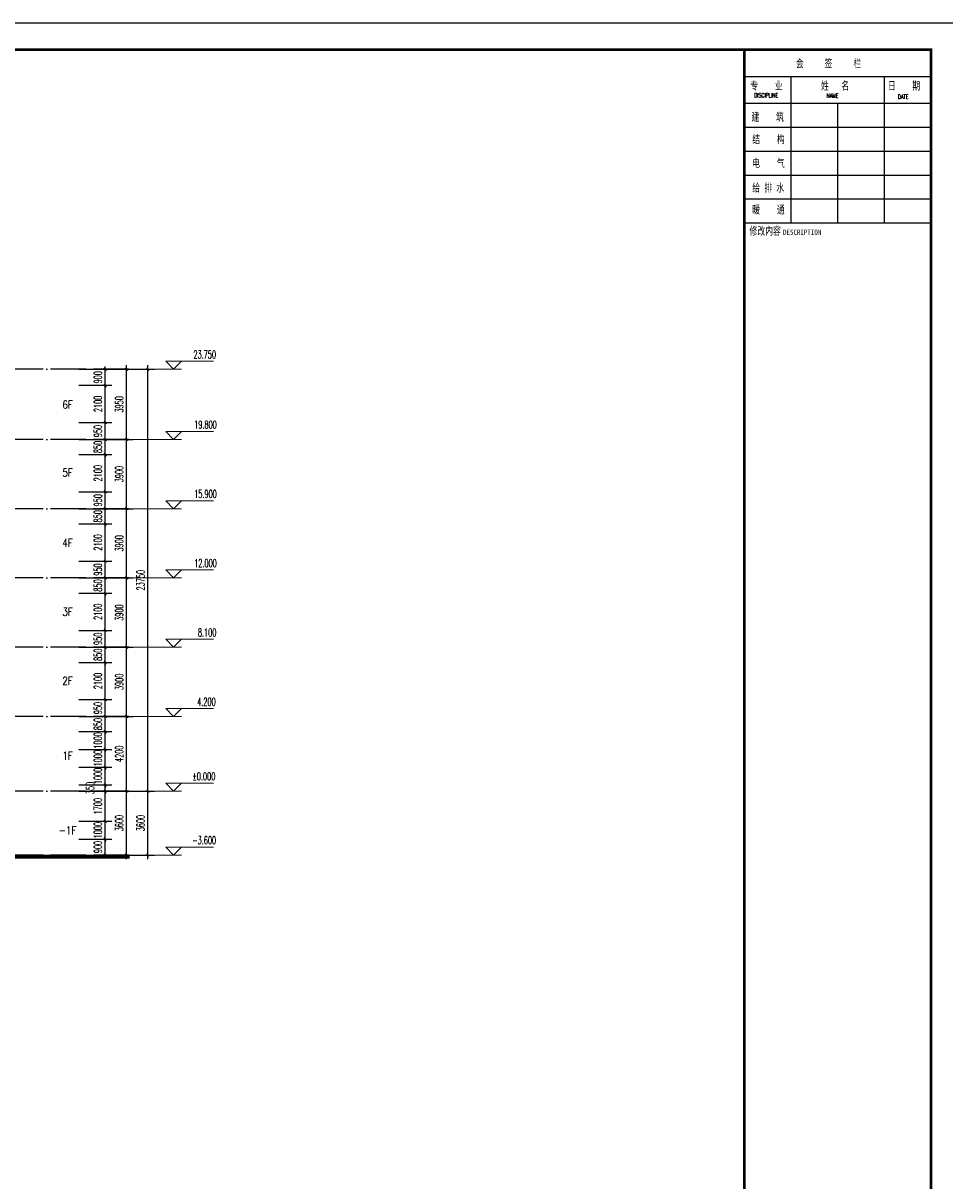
# Model space of a CAD drawing. Extents: x 1779708 to 7299578, y -1121471 to 88434.
# Tile 536 of 656: x 5208187 to 5260077, y -971627 to -906442. Entities that reach past the tile are written whole.
import ezdxf

# ---------------------------------------------------------------- set-up
doc = ezdxf.new("R2010")
doc.units = 0
doc.header["$LTSCALE"] = 1000
doc.header["$MEASUREMENT"] = 0
doc.linetypes.add('DOTE', pattern=[2.42, 2, -0.2, 0.02, -0.2])
doc.layers.get('0').update_dxf_attribs({"linetype": 'CONTINUOUS'})
doc.layers.get('Defpoints').update_dxf_attribs({"linetype": 'CONTINUOUS'})
doc.layers.add('DIM_ELEV', color=3, linetype='CONTINUOUS', lineweight=13)
for name, color, linetype in [('DOTE', 1, 'DOTE'), ('PUB_DIM', 3, 'CONTINUOUS'), ('PUB_TEXT', 7, 'CONTINUOUS'), ('PUB_TITLE', 4, 'CONTINUOUS'), ('修改', 6, 'CONTINUOUS'), ('可见线', 6, 'CONTINUOUS'), ('通-图框－文字', 4, 'CONTINUOUS')]:
    doc.layers.add(name, color=color, linetype=linetype)
doc.styles.add('-宋体', font='simhei.ttf', dxfattribs={"width": 0.7})
doc.styles.add('_TCH_DIM', font='SIMPLEX.shx', dxfattribs={"width": 0.7, "bigfont": 'GBCBIG.shx'})
doc.styles.add('_TCH_DIM_T3', font='SIMPLEX.shx', dxfattribs={"width": 0.494118, "bigfont": 'GBCBIG.shx'})
doc.styles.add('dim_font', font='SIMPLEX.shx', dxfattribs={"width": 0.8})
doc.styles.add('仿宋', font='txt', dxfattribs={"width": 0.7})
doc.dimstyles.new('_TCH_ARCH&&150', dxfattribs={"dimtxt": 446.25, "dimasz": 150, "dimexe": 375, "dimexo": 450, "dimgap": 189.375, "dimtad": 1, "dimdec": 0, "dimzin": 0, "dimdsep": 46, "dimtxsty": '_TCH_DIM_T3', "dimblk": 'ARCHTICK', "dimcen": 0.09, "dimdle": 225, "dimclrt": 7, "dimazin": 2, "dimtfac": 1, "dimtdec": 0, "dimtix": 1, "dimtmove": 2, "dimatfit": 3, "dimfxl": 250, "dimtolj": 1, "dimtzin": 0, "dimarcsym": 0})

# ---------------------------------------------------------------- blocks, each defined once
blk = doc.blocks.new('A$C36B43F05')
at = {"layer": 'PUB_TITLE'}
for p, q in [((114900, 12000), (114900, 1500)), ((116250, 12000), (116250, 1500)), ((117600, 12000), (117600, 1500)), ((118950, 12000), (118950, 1500)), ((120300, 12000), (120300, 1500)), ((121650, 12000), (121650, 1500)), ((123150, 12000), (123150, 1500)), ((123150, 9375), (114900, 9375)), ((121650, 6750), (114900, 6750)), ((123150, 4125), (114900, 4125))]:
    blk.add_line(p, q, dxfattribs=at)
blk.add_lwpolyline([(0, 0), (126150, 0), (126150, 178350), (0, 178350)], close=True, dxfattribs=at)
at = {"layer": 'PUB_TITLE', "const_width": 150}
blk.add_lwpolyline([(1500, 1500), (124650, 1500), (124650, 174600), (1500, 174600)], close=True, dxfattribs=at)
blk.add_lwpolyline([(124650, 12000), (1500, 12000)], dxfattribs=at)
at = {"layer": '通-图框－文字'}
for s, height, style, width, p in [('修改内容', 450, '仿宋', 0.7, (114227, 11711)), ('暖    通', 450, '仿宋', 0.7, (115425, 11556)), ('给 排 水', 450, '仿宋', 0.7, (116656, 11556)), ('电    气', 450, '仿宋', 0.7, (118048, 11556)), ('结    构', 450, '仿宋', 0.7, (119386, 11556)), ('建    筑', 450, '仿宋', 0.7, (120644, 11599)), ('专    业', 450, '仿宋', 0.7, (122402, 11661)), ('DESCRIPTION', 300, '-宋体', 0.8, (114227, 9823)), ('会     签     栏', 450, '仿宋', 0.7, (123657, 9103)), ('姓   名   ', 450, '仿宋', 0.7, (122402, 7688)), ('日    期', 450, '仿宋', 0.7, (122402, 3924))]:
    blk.add_text(s, height=height, rotation=270, dxfattribs=dict(at, style=style, width=width)).set_placement(p)
at = {"layer": '通-图框－文字', "color": 4, "style": 'dim_font', "width": 0.65}
for s, p in [('DISCIPLINE', (121972, 11438)), ('NAME', (121948, 7372)), ('DATE', (121891, 3359))]:
    blk.add_text(s, height=240, rotation=270, dxfattribs=at).set_placement(p)
blk = doc.blocks.new('_ArchTick')
at = {"color": 0, "linetype": 'ByBlock', "const_width": 0.4}
blk.add_lwpolyline([(-0.5, -0.5), (0.5, 0.5)], dxfattribs=at)
blk = doc.blocks.new('*D3620')
at = {"layer": 'Defpoints', "color": 0, "transparency": 16777216}
for p in [(5213277, -949682), (5215210, -949682), (5213277, -953282)]:
    blk.add_point(p, dxfattribs=at)
at = {"layer": 'PUB_DIM', "color": 0, "lineweight": -2, "transparency": 16777216}
for p, q in [((5213727, -949682), (5215585, -949682)), ((5215210, -953507), (5215210, -949457)), ((5213727, -953282), (5215585, -953282))]:
    blk.add_line(p, q, dxfattribs=at)
at = {"layer": 'PUB_DIM', "color": 0, "lineweight": -2, "transparency": 16777216, "xscale": 150, "yscale": 150, "zscale": 150}
for p, rotation in [((5215210, -949682), 90), ((5215210, -953282), 270)]:
    blk.add_blockref('_ArchTick', p, dxfattribs=dict(at, rotation=rotation))
at = {"layer": 'PUB_DIM', "color": 7, "transparency": 16777216, "insert": (5214798, -951482), "char_height": 446.2, "attachment_point": 5, "rotation": 90, "style": '_TCH_DIM_T3'}
blk.add_mtext('\\A1;3600', dxfattribs=at)
blk = doc.blocks.new('*D3621')
at = {"layer": 'Defpoints', "color": 0, "transparency": 16777216}
for p in [(5213277, -925932), (5215210, -925932), (5213277, -949682)]:
    blk.add_point(p, dxfattribs=at)
at = {"layer": 'PUB_DIM', "color": 0, "lineweight": -2, "transparency": 16777216}
for p, q in [((5213727, -925932), (5215585, -925932)), ((5215210, -949907), (5215210, -925707)), ((5213727, -949682), (5215585, -949682))]:
    blk.add_line(p, q, dxfattribs=at)
at = {"layer": 'PUB_DIM', "color": 0, "lineweight": -2, "transparency": 16777216, "xscale": 150, "yscale": 150, "zscale": 150}
for p, rotation in [((5215210, -925932), 90), ((5215210, -949682), 270)]:
    blk.add_blockref('_ArchTick', p, dxfattribs=dict(at, rotation=rotation))
at = {"layer": 'PUB_DIM', "color": 7, "transparency": 16777216, "insert": (5214798, -937807), "char_height": 446.2, "attachment_point": 5, "rotation": 90, "style": '_TCH_DIM_T3'}
blk.add_mtext('\\A1;23750', dxfattribs=at)
blk = doc.blocks.new('*D3622')
at = {"layer": 'Defpoints', "color": 0, "transparency": 16777216}
for p in [(5212077, -949682), (5214010, -949682), (5212077, -953282)]:
    blk.add_point(p, dxfattribs=at)
at = {"layer": 'PUB_DIM', "color": 0, "lineweight": -2, "transparency": 16777216}
for p, q in [((5212527, -949682), (5214385, -949682)), ((5214010, -953507), (5214010, -949457)), ((5212527, -953282), (5214385, -953282))]:
    blk.add_line(p, q, dxfattribs=at)
at = {"layer": 'PUB_DIM', "color": 0, "lineweight": -2, "transparency": 16777216, "xscale": 150, "yscale": 150, "zscale": 150}
for p, rotation in [((5214010, -949682), 90), ((5214010, -953282), 270)]:
    blk.add_blockref('_ArchTick', p, dxfattribs=dict(at, rotation=rotation))
at = {"layer": 'PUB_DIM', "color": 7, "transparency": 16777216, "insert": (5213598, -951482), "char_height": 446.2, "attachment_point": 5, "rotation": 90, "style": '_TCH_DIM_T3'}
blk.add_mtext('\\A1;3600', dxfattribs=at)
blk = doc.blocks.new('*D3623')
at = {"layer": 'Defpoints', "color": 0, "transparency": 16777216}
for p in [(5212077, -945482), (5214010, -945482), (5212077, -949682)]:
    blk.add_point(p, dxfattribs=at)
at = {"layer": 'PUB_DIM', "color": 0, "lineweight": -2, "transparency": 16777216}
for p, q in [((5212527, -945482), (5214385, -945482)), ((5214010, -949907), (5214010, -945257)), ((5212527, -949682), (5214385, -949682))]:
    blk.add_line(p, q, dxfattribs=at)
at = {"layer": 'PUB_DIM', "color": 0, "lineweight": -2, "transparency": 16777216, "xscale": 150, "yscale": 150, "zscale": 150}
for p, rotation in [((5214010, -945482), 90), ((5214010, -949682), 270)]:
    blk.add_blockref('_ArchTick', p, dxfattribs=dict(at, rotation=rotation))
at = {"layer": 'PUB_DIM', "color": 7, "transparency": 16777216, "insert": (5213598, -947582), "char_height": 446.2, "attachment_point": 5, "rotation": 90, "style": '_TCH_DIM_T3'}
blk.add_mtext('\\A1;4200', dxfattribs=at)
blk = doc.blocks.new('*D3624')
at = {"layer": 'Defpoints', "color": 0, "transparency": 16777216}
for p in [(5212077, -941582), (5214010, -941582), (5212077, -945482)]:
    blk.add_point(p, dxfattribs=at)
at = {"layer": 'PUB_DIM', "color": 0, "lineweight": -2, "transparency": 16777216}
for p, q in [((5212527, -941582), (5214385, -941582)), ((5214010, -945707), (5214010, -941357)), ((5212527, -945482), (5214385, -945482))]:
    blk.add_line(p, q, dxfattribs=at)
at = {"layer": 'PUB_DIM', "color": 0, "lineweight": -2, "transparency": 16777216, "xscale": 150, "yscale": 150, "zscale": 150}
for p, rotation in [((5214010, -941582), 90), ((5214010, -945482), 270)]:
    blk.add_blockref('_ArchTick', p, dxfattribs=dict(at, rotation=rotation))
at = {"layer": 'PUB_DIM', "color": 7, "transparency": 16777216, "insert": (5213598, -943532), "char_height": 446.2, "attachment_point": 5, "rotation": 90, "style": '_TCH_DIM_T3'}
blk.add_mtext('\\A1;3900', dxfattribs=at)
blk = doc.blocks.new('*D3625')
at = {"layer": 'Defpoints', "color": 0, "transparency": 16777216}
for p in [(5212077, -937682), (5214010, -937682), (5212077, -941582)]:
    blk.add_point(p, dxfattribs=at)
at = {"layer": 'PUB_DIM', "color": 0, "lineweight": -2, "transparency": 16777216}
for p, q in [((5212527, -937682), (5214385, -937682)), ((5214010, -941807), (5214010, -937457)), ((5212527, -941582), (5214385, -941582))]:
    blk.add_line(p, q, dxfattribs=at)
at = {"layer": 'PUB_DIM', "color": 0, "lineweight": -2, "transparency": 16777216, "xscale": 150, "yscale": 150, "zscale": 150}
for p, rotation in [((5214010, -937682), 90), ((5214010, -941582), 270)]:
    blk.add_blockref('_ArchTick', p, dxfattribs=dict(at, rotation=rotation))
at = {"layer": 'PUB_DIM', "color": 7, "transparency": 16777216, "insert": (5213598, -939632), "char_height": 446.2, "attachment_point": 5, "rotation": 90, "style": '_TCH_DIM_T3'}
blk.add_mtext('\\A1;3900', dxfattribs=at)
blk = doc.blocks.new('*D3626')
at = {"layer": 'Defpoints', "color": 0, "transparency": 16777216}
for p in [(5212077, -933782), (5214010, -933782), (5212077, -937682)]:
    blk.add_point(p, dxfattribs=at)
at = {"layer": 'PUB_DIM', "color": 0, "lineweight": -2, "transparency": 16777216}
for p, q in [((5212527, -933782), (5214385, -933782)), ((5214010, -937907), (5214010, -933557)), ((5212527, -937682), (5214385, -937682))]:
    blk.add_line(p, q, dxfattribs=at)
at = {"layer": 'PUB_DIM', "color": 0, "lineweight": -2, "transparency": 16777216, "xscale": 150, "yscale": 150, "zscale": 150}
for p, rotation in [((5214010, -933782), 90), ((5214010, -937682), 270)]:
    blk.add_blockref('_ArchTick', p, dxfattribs=dict(at, rotation=rotation))
at = {"layer": 'PUB_DIM', "color": 7, "transparency": 16777216, "insert": (5213598, -935732), "char_height": 446.2, "attachment_point": 5, "rotation": 90, "style": '_TCH_DIM_T3'}
blk.add_mtext('\\A1;3900', dxfattribs=at)
blk = doc.blocks.new('*D3627')
at = {"layer": 'Defpoints', "color": 0, "transparency": 16777216}
for p in [(5212077, -929882), (5214010, -929882), (5212077, -933782)]:
    blk.add_point(p, dxfattribs=at)
at = {"layer": 'PUB_DIM', "color": 0, "lineweight": -2, "transparency": 16777216}
for p, q in [((5212527, -929882), (5214385, -929882)), ((5214010, -934007), (5214010, -929657)), ((5212527, -933782), (5214385, -933782))]:
    blk.add_line(p, q, dxfattribs=at)
at = {"layer": 'PUB_DIM', "color": 0, "lineweight": -2, "transparency": 16777216, "xscale": 150, "yscale": 150, "zscale": 150}
for p, rotation in [((5214010, -929882), 90), ((5214010, -933782), 270)]:
    blk.add_blockref('_ArchTick', p, dxfattribs=dict(at, rotation=rotation))
at = {"layer": 'PUB_DIM', "color": 7, "transparency": 16777216, "insert": (5213598, -931832), "char_height": 446.2, "attachment_point": 5, "rotation": 90, "style": '_TCH_DIM_T3'}
blk.add_mtext('\\A1;3900', dxfattribs=at)
blk = doc.blocks.new('*D3628')
at = {"layer": 'Defpoints', "color": 0, "transparency": 16777216}
for p in [(5212077, -925932), (5214010, -925932), (5212077, -929882)]:
    blk.add_point(p, dxfattribs=at)
at = {"layer": 'PUB_DIM', "color": 0, "lineweight": -2, "transparency": 16777216}
for p, q in [((5212527, -925932), (5214385, -925932)), ((5214010, -930107), (5214010, -925707)), ((5212527, -929882), (5214385, -929882))]:
    blk.add_line(p, q, dxfattribs=at)
at = {"layer": 'PUB_DIM', "color": 0, "lineweight": -2, "transparency": 16777216, "xscale": 150, "yscale": 150, "zscale": 150}
for p, rotation in [((5214010, -925932), 90), ((5214010, -929882), 270)]:
    blk.add_blockref('_ArchTick', p, dxfattribs=dict(at, rotation=rotation))
at = {"layer": 'PUB_DIM', "color": 7, "transparency": 16777216, "insert": (5213598, -927907), "char_height": 446.2, "attachment_point": 5, "rotation": 90, "style": '_TCH_DIM_T3'}
blk.add_mtext('\\A1;3950', dxfattribs=at)
blk = doc.blocks.new('*D3658')
at = {"layer": 'Defpoints', "color": 0, "transparency": 16777216}
for p in [(5210877, -952382), (5212810, -952382), (5210877, -953282)]:
    blk.add_point(p, dxfattribs=at)
at = {"layer": 'PUB_DIM', "color": 0, "lineweight": -2, "transparency": 16777216}
for p, q in [((5212810, -952382), (5212810, -952232)), ((5211327, -952382), (5213185, -952382)), ((5212810, -953282), (5212810, -952382)), ((5211327, -953282), (5213185, -953282)), ((5212810, -953282), (5212810, -953432))]:
    blk.add_line(p, q, dxfattribs=at)
at = {"layer": 'PUB_DIM', "color": 0, "lineweight": -2, "transparency": 16777216, "xscale": 150, "yscale": 150, "zscale": 150}
for p, rotation in [((5212810, -952382), 270), ((5212810, -953282), 90)]:
    blk.add_blockref('_ArchTick', p, dxfattribs=dict(at, rotation=rotation))
at = {"layer": 'PUB_DIM', "color": 7, "transparency": 16777216, "insert": (5212398, -952832), "char_height": 446.2, "attachment_point": 5, "rotation": 90, "style": '_TCH_DIM_T3'}
blk.add_mtext('\\A1;900', dxfattribs=at)
blk = doc.blocks.new('*D3659')
at = {"layer": 'Defpoints', "color": 0, "transparency": 16777216}
for p in [(5210877, -951382), (5212810, -951382), (5210877, -952382)]:
    blk.add_point(p, dxfattribs=at)
at = {"layer": 'PUB_DIM', "color": 0, "lineweight": -2, "transparency": 16777216}
for p, q in [((5211327, -951382), (5213185, -951382)), ((5212810, -951382), (5212810, -951232)), ((5212810, -952382), (5212810, -951382)), ((5211327, -952382), (5213185, -952382)), ((5212810, -952382), (5212810, -952532))]:
    blk.add_line(p, q, dxfattribs=at)
at = {"layer": 'PUB_DIM', "color": 0, "lineweight": -2, "transparency": 16777216, "xscale": 150, "yscale": 150, "zscale": 150}
for p, rotation in [((5212810, -951382), 270), ((5212810, -952382), 90)]:
    blk.add_blockref('_ArchTick', p, dxfattribs=dict(at, rotation=rotation))
at = {"layer": 'PUB_DIM', "color": 7, "transparency": 16777216, "insert": (5212398, -951882), "char_height": 446.2, "attachment_point": 5, "rotation": 90, "style": '_TCH_DIM_T3'}
blk.add_mtext('\\A1;1000', dxfattribs=at)
blk = doc.blocks.new('*D3660')
at = {"layer": 'Defpoints', "color": 0, "transparency": 16777216}
for p in [(5210877, -949682), (5212810, -949682), (5210877, -951382)]:
    blk.add_point(p, dxfattribs=at)
at = {"layer": 'PUB_DIM', "color": 0, "lineweight": -2, "transparency": 16777216}
for p, q in [((5211327, -949682), (5213185, -949682)), ((5212810, -951607), (5212810, -949457)), ((5211327, -951382), (5213185, -951382))]:
    blk.add_line(p, q, dxfattribs=at)
at = {"layer": 'PUB_DIM', "color": 0, "lineweight": -2, "transparency": 16777216, "xscale": 150, "yscale": 150, "zscale": 150}
for p, rotation in [((5212810, -949682), 90), ((5212810, -951382), 270)]:
    blk.add_blockref('_ArchTick', p, dxfattribs=dict(at, rotation=rotation))
at = {"layer": 'PUB_DIM', "color": 7, "transparency": 16777216, "insert": (5212398, -950532), "char_height": 446.2, "attachment_point": 5, "rotation": 90, "style": '_TCH_DIM_T3'}
blk.add_mtext('\\A1;1700', dxfattribs=at)
blk = doc.blocks.new('*D3661')
at = {"layer": 'Defpoints', "color": 0, "transparency": 16777216}
for p in [(5210877, -949332), (5210877, -949682), (5212810, -949332)]:
    blk.add_point(p, dxfattribs=at)
at = {"layer": 'PUB_DIM', "color": 0, "lineweight": -2, "transparency": 16777216}
for p, q in [((5211327, -949332), (5213185, -949332)), ((5211327, -949682), (5213185, -949682)), ((5212810, -949332), (5212810, -949182)), ((5212810, -949682), (5212810, -949332)), ((5212810, -949682), (5212810, -949832))]:
    blk.add_line(p, q, dxfattribs=at)
at = {"layer": 'PUB_DIM', "color": 0, "lineweight": -2, "transparency": 16777216, "xscale": 150, "yscale": 150, "zscale": 150}
for p, rotation in [((5212810, -949332), 270), ((5212810, -949682), 90)]:
    blk.add_blockref('_ArchTick', p, dxfattribs=dict(at, rotation=rotation))
at = {"layer": 'PUB_DIM', "color": 7, "transparency": 16777216, "insert": (5211959, -949507), "char_height": 446.2, "attachment_point": 5, "rotation": 90, "style": '_TCH_DIM_T3'}
blk.add_mtext('\\A1;350', dxfattribs=at)
blk = doc.blocks.new('*D3662')
at = {"layer": 'Defpoints', "color": 0, "transparency": 16777216}
for p in [(5210877, -948332), (5212810, -948332), (5210877, -949332)]:
    blk.add_point(p, dxfattribs=at)
at = {"layer": 'PUB_DIM', "color": 0, "lineweight": -2, "transparency": 16777216}
for p, q in [((5211327, -948332), (5213185, -948332)), ((5212810, -948332), (5212810, -948182)), ((5212810, -949332), (5212810, -948332)), ((5211327, -949332), (5213185, -949332)), ((5212810, -949332), (5212810, -949482))]:
    blk.add_line(p, q, dxfattribs=at)
at = {"layer": 'PUB_DIM', "color": 0, "lineweight": -2, "transparency": 16777216, "xscale": 150, "yscale": 150, "zscale": 150}
for p, rotation in [((5212810, -948332), 270), ((5212810, -949332), 90)]:
    blk.add_blockref('_ArchTick', p, dxfattribs=dict(at, rotation=rotation))
at = {"layer": 'PUB_DIM', "color": 7, "transparency": 16777216, "insert": (5212398, -948832), "char_height": 446.2, "attachment_point": 5, "rotation": 90, "style": '_TCH_DIM_T3'}
blk.add_mtext('\\A1;1000', dxfattribs=at)
blk = doc.blocks.new('*D3663')
at = {"layer": 'Defpoints', "color": 0, "transparency": 16777216}
for p in [(5210877, -947332), (5212810, -947332), (5210877, -948332)]:
    blk.add_point(p, dxfattribs=at)
at = {"layer": 'PUB_DIM', "color": 0, "lineweight": -2, "transparency": 16777216}
for p, q in [((5211327, -947332), (5213185, -947332)), ((5212810, -947332), (5212810, -947182)), ((5212810, -948332), (5212810, -947332)), ((5211327, -948332), (5213185, -948332)), ((5212810, -948332), (5212810, -948482))]:
    blk.add_line(p, q, dxfattribs=at)
at = {"layer": 'PUB_DIM', "color": 0, "lineweight": -2, "transparency": 16777216, "xscale": 150, "yscale": 150, "zscale": 150}
for p, rotation in [((5212810, -947332), 270), ((5212810, -948332), 90)]:
    blk.add_blockref('_ArchTick', p, dxfattribs=dict(at, rotation=rotation))
at = {"layer": 'PUB_DIM', "color": 7, "transparency": 16777216, "insert": (5212398, -947832), "char_height": 446.2, "attachment_point": 5, "rotation": 90, "style": '_TCH_DIM_T3'}
blk.add_mtext('\\A1;1000', dxfattribs=at)
blk = doc.blocks.new('*D3664')
at = {"layer": 'Defpoints', "color": 0, "transparency": 16777216}
for p in [(5210877, -946332), (5212810, -946332), (5210877, -947332)]:
    blk.add_point(p, dxfattribs=at)
at = {"layer": 'PUB_DIM', "color": 0, "lineweight": -2, "transparency": 16777216}
for p, q in [((5211327, -946332), (5213185, -946332)), ((5212810, -946332), (5212810, -946182)), ((5212810, -947332), (5212810, -946332)), ((5211327, -947332), (5213185, -947332)), ((5212810, -947332), (5212810, -947482))]:
    blk.add_line(p, q, dxfattribs=at)
at = {"layer": 'PUB_DIM', "color": 0, "lineweight": -2, "transparency": 16777216, "xscale": 150, "yscale": 150, "zscale": 150}
for p, rotation in [((5212810, -946332), 270), ((5212810, -947332), 90)]:
    blk.add_blockref('_ArchTick', p, dxfattribs=dict(at, rotation=rotation))
at = {"layer": 'PUB_DIM', "color": 7, "transparency": 16777216, "insert": (5212398, -946832), "char_height": 446.2, "attachment_point": 5, "rotation": 90, "style": '_TCH_DIM_T3'}
blk.add_mtext('\\A1;1000', dxfattribs=at)
blk = doc.blocks.new('*D3665')
at = {"layer": 'Defpoints', "color": 0, "transparency": 16777216}
for p in [(5210877, -945482), (5212810, -945482), (5210877, -946332)]:
    blk.add_point(p, dxfattribs=at)
at = {"layer": 'PUB_DIM', "color": 0, "lineweight": -2, "transparency": 16777216}
for p, q in [((5211327, -945482), (5213185, -945482)), ((5212810, -945482), (5212810, -945332)), ((5212810, -946332), (5212810, -945482)), ((5211327, -946332), (5213185, -946332)), ((5212810, -946332), (5212810, -946482))]:
    blk.add_line(p, q, dxfattribs=at)
at = {"layer": 'PUB_DIM', "color": 0, "lineweight": -2, "transparency": 16777216, "xscale": 150, "yscale": 150, "zscale": 150}
for p, rotation in [((5212810, -945482), 270), ((5212810, -946332), 90)]:
    blk.add_blockref('_ArchTick', p, dxfattribs=dict(at, rotation=rotation))
at = {"layer": 'PUB_DIM', "color": 7, "transparency": 16777216, "insert": (5212398, -945907), "char_height": 446.2, "attachment_point": 5, "rotation": 90, "style": '_TCH_DIM_T3'}
blk.add_mtext('\\A1;850', dxfattribs=at)
blk = doc.blocks.new('*D3666')
at = {"layer": 'Defpoints', "color": 0, "transparency": 16777216}
for p in [(5210877, -944532), (5212810, -944532), (5210877, -945482)]:
    blk.add_point(p, dxfattribs=at)
at = {"layer": 'PUB_DIM', "color": 0, "lineweight": -2, "transparency": 16777216}
for p, q in [((5212810, -945707), (5212810, -944307)), ((5211327, -944532), (5213185, -944532)), ((5211327, -945482), (5213185, -945482))]:
    blk.add_line(p, q, dxfattribs=at)
at = {"layer": 'PUB_DIM', "color": 0, "lineweight": -2, "transparency": 16777216, "xscale": 150, "yscale": 150, "zscale": 150}
for p, rotation in [((5212810, -944532), 90), ((5212810, -945482), 270)]:
    blk.add_blockref('_ArchTick', p, dxfattribs=dict(at, rotation=rotation))
at = {"layer": 'PUB_DIM', "color": 7, "transparency": 16777216, "insert": (5212398, -945007), "char_height": 446.2, "attachment_point": 5, "rotation": 90, "style": '_TCH_DIM_T3'}
blk.add_mtext('\\A1;950', dxfattribs=at)
blk = doc.blocks.new('*D3667')
at = {"layer": 'Defpoints', "color": 0, "transparency": 16777216}
for p in [(5210877, -942432), (5212810, -942432), (5210877, -944532)]:
    blk.add_point(p, dxfattribs=at)
at = {"layer": 'PUB_DIM', "color": 0, "lineweight": -2, "transparency": 16777216}
for p, q in [((5211327, -942432), (5213185, -942432)), ((5212810, -944757), (5212810, -942207)), ((5211327, -944532), (5213185, -944532))]:
    blk.add_line(p, q, dxfattribs=at)
at = {"layer": 'PUB_DIM', "color": 0, "lineweight": -2, "transparency": 16777216, "xscale": 150, "yscale": 150, "zscale": 150}
for p, rotation in [((5212810, -942432), 90), ((5212810, -944532), 270)]:
    blk.add_blockref('_ArchTick', p, dxfattribs=dict(at, rotation=rotation))
at = {"layer": 'PUB_DIM', "color": 7, "transparency": 16777216, "insert": (5212398, -943482), "char_height": 446.2, "attachment_point": 5, "rotation": 90, "style": '_TCH_DIM_T3'}
blk.add_mtext('\\A1;2100', dxfattribs=at)
blk = doc.blocks.new('*D3668')
at = {"layer": 'Defpoints', "color": 0, "transparency": 16777216}
for p in [(5210877, -941582), (5212810, -941582), (5210877, -942432)]:
    blk.add_point(p, dxfattribs=at)
at = {"layer": 'PUB_DIM', "color": 0, "lineweight": -2, "transparency": 16777216}
for p, q in [((5211327, -941582), (5213185, -941582)), ((5212810, -941582), (5212810, -941432)), ((5212810, -942432), (5212810, -941582)), ((5211327, -942432), (5213185, -942432)), ((5212810, -942432), (5212810, -942582))]:
    blk.add_line(p, q, dxfattribs=at)
at = {"layer": 'PUB_DIM', "color": 0, "lineweight": -2, "transparency": 16777216, "xscale": 150, "yscale": 150, "zscale": 150}
for p, rotation in [((5212810, -941582), 270), ((5212810, -942432), 90)]:
    blk.add_blockref('_ArchTick', p, dxfattribs=dict(at, rotation=rotation))
at = {"layer": 'PUB_DIM', "color": 7, "transparency": 16777216, "insert": (5212398, -942007), "char_height": 446.2, "attachment_point": 5, "rotation": 90, "style": '_TCH_DIM_T3'}
blk.add_mtext('\\A1;850', dxfattribs=at)
blk = doc.blocks.new('*D3669')
at = {"layer": 'Defpoints', "color": 0, "transparency": 16777216}
for p in [(5210877, -940632), (5212810, -940632), (5210877, -941582)]:
    blk.add_point(p, dxfattribs=at)
at = {"layer": 'PUB_DIM', "color": 0, "lineweight": -2, "transparency": 16777216}
for p, q in [((5212810, -941807), (5212810, -940407)), ((5211327, -940632), (5213185, -940632)), ((5211327, -941582), (5213185, -941582))]:
    blk.add_line(p, q, dxfattribs=at)
at = {"layer": 'PUB_DIM', "color": 0, "lineweight": -2, "transparency": 16777216, "xscale": 150, "yscale": 150, "zscale": 150}
for p, rotation in [((5212810, -940632), 90), ((5212810, -941582), 270)]:
    blk.add_blockref('_ArchTick', p, dxfattribs=dict(at, rotation=rotation))
at = {"layer": 'PUB_DIM', "color": 7, "transparency": 16777216, "insert": (5212398, -941107), "char_height": 446.2, "attachment_point": 5, "rotation": 90, "style": '_TCH_DIM_T3'}
blk.add_mtext('\\A1;950', dxfattribs=at)
blk = doc.blocks.new('*D3670')
at = {"layer": 'Defpoints', "color": 0, "transparency": 16777216}
for p in [(5210877, -938532), (5212810, -938532), (5210877, -940632)]:
    blk.add_point(p, dxfattribs=at)
at = {"layer": 'PUB_DIM', "color": 0, "lineweight": -2, "transparency": 16777216}
for p, q in [((5211327, -938532), (5213185, -938532)), ((5212810, -940857), (5212810, -938307)), ((5211327, -940632), (5213185, -940632))]:
    blk.add_line(p, q, dxfattribs=at)
at = {"layer": 'PUB_DIM', "color": 0, "lineweight": -2, "transparency": 16777216, "xscale": 150, "yscale": 150, "zscale": 150}
for p, rotation in [((5212810, -938532), 90), ((5212810, -940632), 270)]:
    blk.add_blockref('_ArchTick', p, dxfattribs=dict(at, rotation=rotation))
at = {"layer": 'PUB_DIM', "color": 7, "transparency": 16777216, "insert": (5212398, -939582), "char_height": 446.2, "attachment_point": 5, "rotation": 90, "style": '_TCH_DIM_T3'}
blk.add_mtext('\\A1;2100', dxfattribs=at)
blk = doc.blocks.new('*D3671')
at = {"layer": 'Defpoints', "color": 0, "transparency": 16777216}
for p in [(5210877, -937682), (5212810, -937682), (5210877, -938532)]:
    blk.add_point(p, dxfattribs=at)
at = {"layer": 'PUB_DIM', "color": 0, "lineweight": -2, "transparency": 16777216}
for p, q in [((5211327, -937682), (5213185, -937682)), ((5212810, -937682), (5212810, -937532)), ((5212810, -938532), (5212810, -937682)), ((5211327, -938532), (5213185, -938532)), ((5212810, -938532), (5212810, -938682))]:
    blk.add_line(p, q, dxfattribs=at)
at = {"layer": 'PUB_DIM', "color": 0, "lineweight": -2, "transparency": 16777216, "xscale": 150, "yscale": 150, "zscale": 150}
for p, rotation in [((5212810, -937682), 270), ((5212810, -938532), 90)]:
    blk.add_blockref('_ArchTick', p, dxfattribs=dict(at, rotation=rotation))
at = {"layer": 'PUB_DIM', "color": 7, "transparency": 16777216, "insert": (5212398, -938107), "char_height": 446.2, "attachment_point": 5, "rotation": 90, "style": '_TCH_DIM_T3'}
blk.add_mtext('\\A1;850', dxfattribs=at)
blk = doc.blocks.new('*D3672')
at = {"layer": 'Defpoints', "color": 0, "transparency": 16777216}
for p in [(5210877, -936732), (5212810, -936732), (5210877, -937682)]:
    blk.add_point(p, dxfattribs=at)
at = {"layer": 'PUB_DIM', "color": 0, "lineweight": -2, "transparency": 16777216}
for p, q in [((5212810, -937907), (5212810, -936507)), ((5211327, -936732), (5213185, -936732)), ((5211327, -937682), (5213185, -937682))]:
    blk.add_line(p, q, dxfattribs=at)
at = {"layer": 'PUB_DIM', "color": 0, "lineweight": -2, "transparency": 16777216, "xscale": 150, "yscale": 150, "zscale": 150}
for p, rotation in [((5212810, -936732), 90), ((5212810, -937682), 270)]:
    blk.add_blockref('_ArchTick', p, dxfattribs=dict(at, rotation=rotation))
at = {"layer": 'PUB_DIM', "color": 7, "transparency": 16777216, "insert": (5212398, -937207), "char_height": 446.2, "attachment_point": 5, "rotation": 90, "style": '_TCH_DIM_T3'}
blk.add_mtext('\\A1;950', dxfattribs=at)
blk = doc.blocks.new('*D3673')
at = {"layer": 'Defpoints', "color": 0, "transparency": 16777216}
for p in [(5210877, -934632), (5212810, -934632), (5210877, -936732)]:
    blk.add_point(p, dxfattribs=at)
at = {"layer": 'PUB_DIM', "color": 0, "lineweight": -2, "transparency": 16777216}
for p, q in [((5211327, -934632), (5213185, -934632)), ((5212810, -936957), (5212810, -934407)), ((5211327, -936732), (5213185, -936732))]:
    blk.add_line(p, q, dxfattribs=at)
at = {"layer": 'PUB_DIM', "color": 0, "lineweight": -2, "transparency": 16777216, "xscale": 150, "yscale": 150, "zscale": 150}
for p, rotation in [((5212810, -934632), 90), ((5212810, -936732), 270)]:
    blk.add_blockref('_ArchTick', p, dxfattribs=dict(at, rotation=rotation))
at = {"layer": 'PUB_DIM', "color": 7, "transparency": 16777216, "insert": (5212398, -935682), "char_height": 446.2, "attachment_point": 5, "rotation": 90, "style": '_TCH_DIM_T3'}
blk.add_mtext('\\A1;2100', dxfattribs=at)
blk = doc.blocks.new('*D3674')
at = {"layer": 'Defpoints', "color": 0, "transparency": 16777216}
for p in [(5210877, -933782), (5212810, -933782), (5210877, -934632)]:
    blk.add_point(p, dxfattribs=at)
at = {"layer": 'PUB_DIM', "color": 0, "lineweight": -2, "transparency": 16777216}
for p, q in [((5211327, -933782), (5213185, -933782)), ((5212810, -933782), (5212810, -933632)), ((5212810, -934632), (5212810, -933782)), ((5211327, -934632), (5213185, -934632)), ((5212810, -934632), (5212810, -934782))]:
    blk.add_line(p, q, dxfattribs=at)
at = {"layer": 'PUB_DIM', "color": 0, "lineweight": -2, "transparency": 16777216, "xscale": 150, "yscale": 150, "zscale": 150}
for p, rotation in [((5212810, -933782), 270), ((5212810, -934632), 90)]:
    blk.add_blockref('_ArchTick', p, dxfattribs=dict(at, rotation=rotation))
at = {"layer": 'PUB_DIM', "color": 7, "transparency": 16777216, "insert": (5212398, -934207), "char_height": 446.2, "attachment_point": 5, "rotation": 90, "style": '_TCH_DIM_T3'}
blk.add_mtext('\\A1;850', dxfattribs=at)
blk = doc.blocks.new('*D3675')
at = {"layer": 'Defpoints', "color": 0, "transparency": 16777216}
for p in [(5210877, -932832), (5212810, -932832), (5210877, -933782)]:
    blk.add_point(p, dxfattribs=at)
at = {"layer": 'PUB_DIM', "color": 0, "lineweight": -2, "transparency": 16777216}
for p, q in [((5212810, -934007), (5212810, -932607)), ((5211327, -932832), (5213185, -932832)), ((5211327, -933782), (5213185, -933782))]:
    blk.add_line(p, q, dxfattribs=at)
at = {"layer": 'PUB_DIM', "color": 0, "lineweight": -2, "transparency": 16777216, "xscale": 150, "yscale": 150, "zscale": 150}
for p, rotation in [((5212810, -932832), 90), ((5212810, -933782), 270)]:
    blk.add_blockref('_ArchTick', p, dxfattribs=dict(at, rotation=rotation))
at = {"layer": 'PUB_DIM', "color": 7, "transparency": 16777216, "insert": (5212398, -933307), "char_height": 446.2, "attachment_point": 5, "rotation": 90, "style": '_TCH_DIM_T3'}
blk.add_mtext('\\A1;950', dxfattribs=at)
blk = doc.blocks.new('*D3676')
at = {"layer": 'Defpoints', "color": 0, "transparency": 16777216}
for p in [(5210877, -930732), (5212810, -930732), (5210877, -932832)]:
    blk.add_point(p, dxfattribs=at)
at = {"layer": 'PUB_DIM', "color": 0, "lineweight": -2, "transparency": 16777216}
for p, q in [((5211327, -930732), (5213185, -930732)), ((5212810, -933057), (5212810, -930507)), ((5211327, -932832), (5213185, -932832))]:
    blk.add_line(p, q, dxfattribs=at)
at = {"layer": 'PUB_DIM', "color": 0, "lineweight": -2, "transparency": 16777216, "xscale": 150, "yscale": 150, "zscale": 150}
for p, rotation in [((5212810, -930732), 90), ((5212810, -932832), 270)]:
    blk.add_blockref('_ArchTick', p, dxfattribs=dict(at, rotation=rotation))
at = {"layer": 'PUB_DIM', "color": 7, "transparency": 16777216, "insert": (5212398, -931782), "char_height": 446.2, "attachment_point": 5, "rotation": 90, "style": '_TCH_DIM_T3'}
blk.add_mtext('\\A1;2100', dxfattribs=at)
blk = doc.blocks.new('*D3677')
at = {"layer": 'Defpoints', "color": 0, "transparency": 16777216}
for p in [(5210877, -929882), (5212810, -929882), (5210877, -930732)]:
    blk.add_point(p, dxfattribs=at)
at = {"layer": 'PUB_DIM', "color": 0, "lineweight": -2, "transparency": 16777216}
for p, q in [((5211327, -929882), (5213185, -929882)), ((5212810, -929882), (5212810, -929732)), ((5212810, -930732), (5212810, -929882)), ((5211327, -930732), (5213185, -930732)), ((5212810, -930732), (5212810, -930882))]:
    blk.add_line(p, q, dxfattribs=at)
at = {"layer": 'PUB_DIM', "color": 0, "lineweight": -2, "transparency": 16777216, "xscale": 150, "yscale": 150, "zscale": 150}
for p, rotation in [((5212810, -929882), 270), ((5212810, -930732), 90)]:
    blk.add_blockref('_ArchTick', p, dxfattribs=dict(at, rotation=rotation))
at = {"layer": 'PUB_DIM', "color": 7, "transparency": 16777216, "insert": (5212398, -930307), "char_height": 446.2, "attachment_point": 5, "rotation": 90, "style": '_TCH_DIM_T3'}
blk.add_mtext('\\A1;850', dxfattribs=at)
blk = doc.blocks.new('*D3678')
at = {"layer": 'Defpoints', "color": 0, "transparency": 16777216}
for p in [(5210877, -928932), (5212810, -928932), (5210877, -929882)]:
    blk.add_point(p, dxfattribs=at)
at = {"layer": 'PUB_DIM', "color": 0, "lineweight": -2, "transparency": 16777216}
for p, q in [((5212810, -930107), (5212810, -928707)), ((5211327, -928932), (5213185, -928932)), ((5211327, -929882), (5213185, -929882))]:
    blk.add_line(p, q, dxfattribs=at)
at = {"layer": 'PUB_DIM', "color": 0, "lineweight": -2, "transparency": 16777216, "xscale": 150, "yscale": 150, "zscale": 150}
for p, rotation in [((5212810, -928932), 90), ((5212810, -929882), 270)]:
    blk.add_blockref('_ArchTick', p, dxfattribs=dict(at, rotation=rotation))
at = {"layer": 'PUB_DIM', "color": 7, "transparency": 16777216, "insert": (5212398, -929407), "char_height": 446.2, "attachment_point": 5, "rotation": 90, "style": '_TCH_DIM_T3'}
blk.add_mtext('\\A1;950', dxfattribs=at)
blk = doc.blocks.new('*D3679')
at = {"layer": 'Defpoints', "color": 0, "transparency": 16777216}
for p in [(5210877, -926832), (5212810, -926832), (5210877, -928932)]:
    blk.add_point(p, dxfattribs=at)
at = {"layer": 'PUB_DIM', "color": 0, "lineweight": -2, "transparency": 16777216}
for p, q in [((5211327, -926832), (5213185, -926832)), ((5212810, -929157), (5212810, -926607)), ((5211327, -928932), (5213185, -928932))]:
    blk.add_line(p, q, dxfattribs=at)
at = {"layer": 'PUB_DIM', "color": 0, "lineweight": -2, "transparency": 16777216, "xscale": 150, "yscale": 150, "zscale": 150}
for p, rotation in [((5212810, -926832), 90), ((5212810, -928932), 270)]:
    blk.add_blockref('_ArchTick', p, dxfattribs=dict(at, rotation=rotation))
at = {"layer": 'PUB_DIM', "color": 7, "transparency": 16777216, "insert": (5212398, -927882), "char_height": 446.2, "attachment_point": 5, "rotation": 90, "style": '_TCH_DIM_T3'}
blk.add_mtext('\\A1;2100', dxfattribs=at)
blk = doc.blocks.new('*D3680')
at = {"layer": 'Defpoints', "color": 0, "transparency": 16777216}
for p in [(5210877, -925932), (5212810, -925932), (5210877, -926832)]:
    blk.add_point(p, dxfattribs=at)
at = {"layer": 'PUB_DIM', "color": 0, "lineweight": -2, "transparency": 16777216}
for p, q in [((5211327, -925932), (5213185, -925932)), ((5212810, -925932), (5212810, -925782)), ((5212810, -926832), (5212810, -925932)), ((5211327, -926832), (5213185, -926832)), ((5212810, -926832), (5212810, -926982))]:
    blk.add_line(p, q, dxfattribs=at)
at = {"layer": 'PUB_DIM', "color": 0, "lineweight": -2, "transparency": 16777216, "xscale": 150, "yscale": 150, "zscale": 150}
for p, rotation in [((5212810, -925932), 270), ((5212810, -926832), 90)]:
    blk.add_blockref('_ArchTick', p, dxfattribs=dict(at, rotation=rotation))
at = {"layer": 'PUB_DIM', "color": 7, "transparency": 16777216, "insert": (5212398, -926382), "char_height": 446.2, "attachment_point": 5, "rotation": 90, "style": '_TCH_DIM_T3'}
blk.add_mtext('\\A1;900', dxfattribs=at)

msp = doc.modelspace()

# ---------------------------------------------------------------- linework, layer by layer
at = {"layer": 'DIM_ELEV'}
for p, q in [((5216660.1, -925931.9), (5216210.1, -925481.9)), ((5216210.1, -925481.9), (5218910.1, -925481.9)), ((5216660.1, -925931.9), (5217110.1, -925481.9)), ((5214185.1, -925931.9), (5217110.1, -925931.9)), ((5216660.1, -929881.9), (5216210.1, -929431.9)), ((5216210.1, -929431.9), (5218910.1, -929431.9)), ((5216660.1, -929881.9), (5217110.1, -929431.9)), ((5214185.1, -929881.9), (5217110.1, -929881.9)), ((5216660.1, -933781.9), (5216210.1, -933331.9)), ((5216210.1, -933331.9), (5218910.1, -933331.9)), ((5216660.1, -933781.9), (5217110.1, -933331.9)), ((5214185.1, -933781.9), (5217110.1, -933781.9)), ((5216660.1, -937681.9), (5216210.1, -937231.9)), ((5216210.1, -937231.9), (5218910.1, -937231.9)), ((5216660.1, -937681.9), (5217110.1, -937231.9)), ((5214185.1, -937681.9), (5217110.1, -937681.9)), ((5216660.1, -941581.9), (5216210.1, -941131.9)), ((5216210.1, -941131.9), (5218910.1, -941131.9)), ((5216660.1, -941581.9), (5217110.1, -941131.9)), ((5214185.1, -941581.9), (5217110.1, -941581.9)), ((5216660.1, -945481.9), (5216210.1, -945031.9)), ((5216210.1, -945031.9), (5218910.1, -945031.9)), ((5216660.1, -945481.9), (5217110.1, -945031.9)), ((5214185.1, -945481.9), (5217110.1, -945481.9)), ((5214185.1, -949681.9), (5217110.1, -949681.9)), ((5216660.1, -949681.9), (5216210.1, -949231.9)), ((5216210.1, -949231.9), (5218910.1, -949231.9)), ((5216660.1, -949681.9), (5217110.1, -949231.9)), ((5216660.1, -953281.9), (5216210.1, -952831.9)), ((5216210.1, -952831.9), (5218910.1, -952831.9)), ((5216660.1, -953281.9), (5217110.1, -952831.9)), ((5214185.1, -953281.9), (5217110.1, -953281.9))]:
    msp.add_line(p, q, dxfattribs=at)
at = {"layer": 'DOTE'}
for p, q in [((5214144.1, -925931.9), (5122310, -925931.9)), ((5214144.1, -929881.9), (5122310, -929881.9)), ((5214144.1, -933781.9), (5122310, -933781.9)), ((5214144.1, -937681.9), (5122310, -937681.9)), ((5214144.1, -941581.9), (5122310, -941581.9)), ((5214144.1, -945481.9), (5122310, -945481.9)), ((5214144.1, -949681.9), (5122310, -949681.9)), ((5214144.1, -953281.9), (5122310, -953281.9))]:
    msp.add_line(p, q, dxfattribs=at)
at = {"layer": '可见线', "const_width": 200}
msp.add_lwpolyline([(5122310, -949981.9), (5171736.9, -949981.9), (5173136.5, -950281.9), (5198447.5, -950281.9), (5198447.5, -953381.9), (5214185.1, -953381.9)], dxfattribs=at)
at = {"layer": '可见线'}
msp.add_lwpolyline([(5122310, -949881.9), (5171747.5, -949881.9), (5173147.1, -950181.9), (5198547.5, -950181.9), (5198547.5, -953281.9), (5214185.1, -953281.9)], dxfattribs=at)

# ---------------------------------------------------------------- block references
at = {"layer": '修改', "rotation": 90}
msp.add_blockref('A$C36B43F05', (5260789.1, -1032592.1), dxfattribs=at)

# ---------------------------------------------------------------- texts
at = {"layer": 'PUB_DIM', "color": 7, "char_height": 450, "attachment_point": 5, "style": 'dim_font'}
for s, insert in [('6F', (5210687.9, -927923.1)), ('5F', (5210687.9, -931744.5)), ('4F', (5210687.9, -935705.1)), ('3F', (5210687.9, -939584.6)), ('2F', (5210687.9, -943471.9)), ('1F', (5210687.9, -947691.6)), ('-1F', (5210687.9, -951891.6))]:
    msp.add_mtext(s, dxfattribs=dict(at, insert=insert))
at = {"layer": 'PUB_TEXT', "color": 7, "style": '_TCH_DIM', "width": 0.494118}
for s, p in [('23.750', (5217773.1, -925324.4)), ('19.800', (5217815.1, -929274.4)), ('15.900', (5217815.1, -933174.4)), ('12.000', (5217815.1, -937074.4)), ('8.100', (5218025.1, -940974.4)), ('4.200', (5217983.1, -944874.4)), ('%%P0.000', (5217710.1, -949074.4)), ('-3.600', (5217710.1, -952674.4))]:
    msp.add_text(s, height=446.25, dxfattribs=at).set_placement(p)

# ---------------------------------------------------------------- dimensions: what is measured, and where the dimension line sits
at = {"layer": 'PUB_DIM'}
for p1, p2, picture, middle in [((5210877.3, -926831.9), (5210877.3, -925931.9), '*D3680', (5212397.6, -926381.9)), ((5212077.3, -929881.9), (5212077.3, -925931.9), '*D3628', (5213597.6, -927906.9)), ((5213277.3, -949681.9), (5213277.3, -925931.9), '*D3621', (5214797.6, -937806.9)), ((5210877.3, -928931.9), (5210877.3, -926831.9), '*D3679', (5212397.6, -927881.9)), ((5210877.3, -929881.9), (5210877.3, -928931.9), '*D3678', (5212397.6, -929406.9)), ((5210877.3, -930731.9), (5210877.3, -929881.9), '*D3677', (5212397.6, -930306.9)), ((5212077.3, -933781.9), (5212077.3, -929881.9), '*D3627', (5213597.6, -931831.9)), ((5210877.3, -932831.9), (5210877.3, -930731.9), '*D3676', (5212397.6, -931781.9)), ((5210877.3, -933781.9), (5210877.3, -932831.9), '*D3675', (5212397.6, -933306.9)), ((5210877.3, -934631.9), (5210877.3, -933781.9), '*D3674', (5212397.6, -934206.9)), ((5212077.3, -937681.9), (5212077.3, -933781.9), '*D3626', (5213597.6, -935731.9)), ((5210877.3, -936731.9), (5210877.3, -934631.9), '*D3673', (5212397.6, -935681.9)), ((5210877.3, -937681.9), (5210877.3, -936731.9), '*D3672', (5212397.6, -937206.9)), ((5210877.3, -938531.9), (5210877.3, -937681.9), '*D3671', (5212397.6, -938106.9)), ((5212077.3, -941581.9), (5212077.3, -937681.9), '*D3625', (5213597.6, -939631.9)), ((5210877.3, -940631.9), (5210877.3, -938531.9), '*D3670', (5212397.6, -939581.9)), ((5210877.3, -941581.9), (5210877.3, -940631.9), '*D3669', (5212397.6, -941106.9)), ((5210877.3, -942431.9), (5210877.3, -941581.9), '*D3668', (5212397.6, -942006.9)), ((5212077.3, -945481.9), (5212077.3, -941581.9), '*D3624', (5213597.6, -943531.9)), ((5210877.3, -944531.9), (5210877.3, -942431.9), '*D3667', (5212397.6, -943481.9)), ((5210877.3, -945481.9), (5210877.3, -944531.9), '*D3666', (5212397.6, -945006.9)), ((5210877.3, -946331.9), (5210877.3, -945481.9), '*D3665', (5212397.6, -945906.9)), ((5212077.3, -949681.9), (5212077.3, -945481.9), '*D3623', (5213597.6, -947581.9)), ((5210877.3, -947331.9), (5210877.3, -946331.9), '*D3664', (5212397.6, -946831.9)), ((5210877.3, -948331.9), (5210877.3, -947331.9), '*D3663', (5212397.6, -947831.9)), ((5210877.3, -949331.9), (5210877.3, -948331.9), '*D3662', (5212397.6, -948831.9)), ((5210877.3, -951381.9), (5210877.3, -949681.9), '*D3660', (5212397.6, -950531.9)), ((5212077.3, -953281.9), (5212077.3, -949681.9), '*D3622', (5213597.6, -951481.9)), ((5213277.3, -953281.9), (5213277.3, -949681.9), '*D3620', (5214797.6, -951481.9)), ((5210877.3, -952381.9), (5210877.3, -951381.9), '*D3659', (5212397.6, -951881.9)), ((5210877.3, -953281.9), (5210877.3, -952381.9), '*D3658', (5212397.6, -952831.9))]:
    dim = msp.add_aligned_dim(p1=p1, p2=p2, distance=-1932.8, dimstyle='_TCH_ARCH&&150', dxfattribs=at)
    dim.commit()
    dim.dimension.update_dxf_attribs({"geometry": picture, "text_midpoint": middle})
dim = msp.add_linear_dim(base=(5212810.1, -949331.9), p1=(5210877.3, -949681.9), p2=(5210877.3, -949331.9), angle=90, dimstyle='_TCH_ARCH&&150', dxfattribs=at)
dim.commit()
dim.dimension.update_dxf_attribs({"geometry": '*D3661', "text_midpoint": (5211958.8, -949506.9), "dimtype": 161})

doc.saveas('drawing.dxf')
